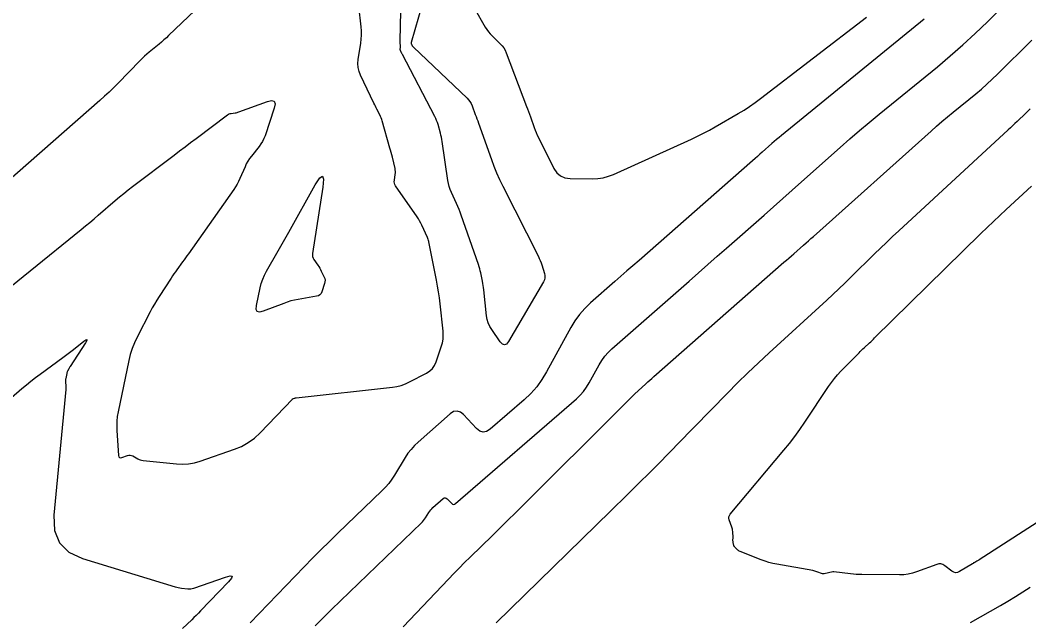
# Model space of a CAD drawing. Extents: x 1005228 to 1008882, y 1883389 to 1885754.
# Drawn here: x 1007530.8 to 1007701.9, y 1884130.3 to 1884232.3 of the extents above; entities that cross this region are included whole.
import ezdxf

# ---------------------------------------------------------------- set-up
doc = ezdxf.new("R2010")
doc.units = 0
doc.layers.add('C-ANNO-NOTE', color=7, linetype='Continuous')
doc.layers.add('S_BRIDGE', color=7, linetype='Continuous')

msp = doc.modelspace()

# ---------------------------------------------------------------- linework, layer by layer
at = {"layer": 'C-ANNO-NOTE'}
for points in [[(1007576.11, 1884248.98), (1007555.97, 1884229.72), (1007555.58, 1884229.35), (1007555.18, 1884228.99), (1007554.77, 1884228.64), (1007554.35, 1884228.29), (1007552.67, 1884226.93), (1007552.26, 1884226.58), (1007551.85, 1884226.22), (1007551.46, 1884225.85), (1007551.08, 1884225.47), (1007547.39, 1884221.66), (1007546.65, 1884220.9), (1007545.88, 1884220.16), (1007545.11, 1884219.43), (1007544.31, 1884218.72), (1007516.29, 1884194.16)], [(1007580.84, 1884129.6), (1007581.76, 1884130.53), (1007582.68, 1884131.46), (1007583.62, 1884132.37), (1007598.88, 1884147.06), (1007599.07, 1884147.25), (1007599.24, 1884147.46), (1007599.4, 1884147.68), (1007599.55, 1884147.91), (1007600.12, 1884148.84), (1007600.27, 1884149.07), (1007600.44, 1884149.28), (1007600.62, 1884149.48), (1007600.82, 1884149.67), (1007602.53, 1884151.18), (1007602.72, 1884151.3), (1007602.9, 1884151.34), (1007603.08, 1884151.28), (1007603.26, 1884151.14), (1007603.95, 1884150.4), (1007604.12, 1884150.26), (1007604.3, 1884150.2), (1007604.48, 1884150.24), (1007604.67, 1884150.36), (1007625.17, 1884168.14), (1007625.81, 1884168.74), (1007626.38, 1884169.38), (1007626.89, 1884170.08), (1007627.34, 1884170.82), (1007629.03, 1884173.9), (1007629.48, 1884174.64), (1007629.99, 1884175.34), (1007630.56, 1884175.99), (1007631.18, 1884176.59), (1007644.29, 1884188.1), (1007645.88, 1884189.5), (1007647.48, 1884190.9), (1007649.07, 1884192.3), (1007650.66, 1884193.69), (1007657.04, 1884199.28), (1007658.63, 1884200.68), (1007660.22, 1884202.09), (1007661.8, 1884203.49), (1007663.38, 1884204.9), (1007669.92, 1884210.76), (1007671.55, 1884212.19), (1007673.19, 1884213.61), (1007674.84, 1884215.01), (1007676.52, 1884216.39), (1007686.42, 1884224.45), (1007688.61, 1884226.28), (1007690.75, 1884228.15), (1007692.85, 1884230.08), (1007694.9, 1884232.06), (1007712.51, 1884249.47)], [(1007600.26, 1884239.37), (1007597.14, 1884228.53), (1007597.13, 1884228.46), (1007597.13, 1884228.39), (1007597.15, 1884228.33), (1007597.17, 1884228.26), (1007597.32, 1884228.01), (1007597.36, 1884227.95), (1007597.4, 1884227.89), (1007597.44, 1884227.83), (1007597.5, 1884227.78), (1007606.6, 1884219.13), (1007606.87, 1884218.85), (1007607.1, 1884218.54), (1007607.3, 1884218.2), (1007607.45, 1884217.84), (1007608.01, 1884216.36), (1007608.15, 1884215.99), (1007608.29, 1884215.62), (1007608.43, 1884215.25), (1007608.56, 1884214.87), (1007610.74, 1884208.7), (1007611.16, 1884207.56), (1007611.62, 1884206.43), (1007612.12, 1884205.31), (1007612.66, 1884204.21), (1007618.71, 1884192.26), (1007618.87, 1884191.91), (1007619.02, 1884191.56), (1007619.16, 1884191.21), (1007619.28, 1884190.84), (1007619.74, 1884189.37), (1007619.82, 1884189.01), (1007619.82, 1884188.66), (1007619.74, 1884188.31), (1007619.58, 1884187.98), (1007613.64, 1884177.83), (1007613.31, 1884177.41), (1007612.97, 1884177.26), (1007612.62, 1884177.38), (1007612.25, 1884177.77), (1007610.79, 1884179.88), (1007610.46, 1884180.41), (1007610.2, 1884180.98), (1007610.02, 1884181.58), (1007609.92, 1884182.2), (1007609.43, 1884186.62), (1007609.39, 1884186.98), (1007609.34, 1884187.34), (1007609.28, 1884187.7), (1007609.21, 1884188.05), (1007608.93, 1884189.48), (1007608.85, 1884189.83), (1007608.76, 1884190.19), (1007608.66, 1884190.53), (1007608.55, 1884190.88), (1007605.61, 1884199.26), (1007605.43, 1884199.75), (1007605.24, 1884200.25), (1007605.04, 1884200.73), (1007604.83, 1884201.22), (1007603.96, 1884203.14), (1007603.76, 1884203.62), (1007603.59, 1884204.12), (1007603.46, 1884204.63), (1007603.37, 1884205.14), (1007602.39, 1884211.75), (1007602.33, 1884212.11), (1007602.26, 1884212.48), (1007602.18, 1884212.84), (1007602.08, 1884213.19), (1007601.68, 1884214.62), (1007601.57, 1884214.97), (1007601.44, 1884215.32), (1007601.29, 1884215.66), (1007601.13, 1884215.99), (1007595.64, 1884226.52), (1007595.6, 1884226.6), (1007595.56, 1884226.68), (1007595.52, 1884226.76), (1007595.48, 1884226.83), (1007595.32, 1884227.18), (1007595.29, 1884227.24), (1007595.28, 1884227.31), (1007595.28, 1884227.37), (1007595.28, 1884227.44), (1007595.32, 1884227.7), (1007595.33, 1884227.77), (1007595.33, 1884227.83), (1007595.33, 1884227.9), (1007595.32, 1884227.97), (1007595.27, 1884228.48), (1007595.26, 1884228.58), (1007595.26, 1884228.69), (1007595.25, 1884228.8), (1007595.25, 1884228.91), (1007595.54, 1884241.26)], [(1007523.78, 1884182.79), (1007541.13, 1884196.84), (1007541.86, 1884197.44), (1007542.59, 1884198.04), (1007543.31, 1884198.65), (1007544.03, 1884199.27), (1007546.9, 1884201.75), (1007547.62, 1884202.36), (1007548.35, 1884202.96), (1007549.09, 1884203.55), (1007549.84, 1884204.13), (1007556.89, 1884209.47), (1007557.82, 1884210.18), (1007558.76, 1884210.88), (1007559.69, 1884211.59), (1007560.63, 1884212.29), (1007565.97, 1884216.3), (1007566.11, 1884216.39), (1007566.26, 1884216.46), (1007566.41, 1884216.51), (1007566.57, 1884216.54), (1007567.24, 1884216.62), (1007567.41, 1884216.65), (1007567.57, 1884216.68), (1007567.73, 1884216.72), (1007567.89, 1884216.78), (1007572.74, 1884218.54), (1007573.45, 1884218.71), (1007573.88, 1884218.58), (1007574.03, 1884218.15), (1007573.88, 1884217.43), (1007572.32, 1884212.75), (1007572.13, 1884212.26), (1007571.91, 1884211.79), (1007571.64, 1884211.35), (1007571.33, 1884210.93), (1007570.01, 1884209.28), (1007569.69, 1884208.86), (1007569.41, 1884208.42), (1007569.15, 1884207.97), (1007568.93, 1884207.49), (1007568.06, 1884205.48), (1007567.84, 1884204.99), (1007567.58, 1884204.52), (1007567.31, 1884204.05), (1007567.01, 1884203.61), (1007559.32, 1884192.7), (1007559.08, 1884192.36), (1007558.83, 1884192.01), (1007558.59, 1884191.67), (1007558.34, 1884191.33), (1007557.35, 1884189.98), (1007557.11, 1884189.64), (1007556.87, 1884189.3), (1007556.63, 1884188.95), (1007556.4, 1884188.6), (1007554.37, 1884185.48), (1007553.97, 1884184.84), (1007553.58, 1884184.19), (1007553.2, 1884183.53), (1007552.84, 1884182.86), (1007550.61, 1884178.59), (1007550.16, 1884177.64), (1007549.77, 1884176.66), (1007549.45, 1884175.66), (1007549.2, 1884174.64), (1007547.4, 1884165.92), (1007547.26, 1884165.13), (1007547.18, 1884164.35), (1007547.16, 1884163.56), (1007547.19, 1884162.76), (1007547.48, 1884158.5), (1007547.53, 1884158.29), (1007547.63, 1884158.16), (1007547.79, 1884158.11), (1007548.01, 1884158.15), (1007549.01, 1884158.5), (1007549.24, 1884158.55), (1007549.46, 1884158.55), (1007549.67, 1884158.51), (1007549.89, 1884158.42), (1007550.73, 1884157.95), (1007550.94, 1884157.84), (1007551.16, 1884157.76), (1007551.39, 1884157.7), (1007551.63, 1884157.67), (1007557.31, 1884157.09), (1007558.33, 1884157.04), (1007559.34, 1884157.1), (1007560.33, 1884157.27), (1007561.32, 1884157.55), (1007567.12, 1884159.55), (1007568.34, 1884160.05), (1007569.48, 1884160.68), (1007570.53, 1884161.45), (1007571.5, 1884162.35), (1007576.96, 1884168.06), (1007577.01, 1884168.1), (1007577.05, 1884168.13), (1007577.11, 1884168.16), (1007577.16, 1884168.18), (1007577.39, 1884168.25), (1007577.45, 1884168.26), (1007577.5, 1884168.27), (1007577.56, 1884168.28), (1007577.62, 1884168.29), (1007593.96, 1884170.09), (1007594.71, 1884170.21), (1007595.44, 1884170.4), (1007596.15, 1884170.65), (1007596.84, 1884170.97), (1007599.71, 1884172.48), (1007600.27, 1884172.84), (1007600.72, 1884173.27), (1007601.09, 1884173.79), (1007601.36, 1884174.39), (1007602.24, 1884176.96), (1007602.43, 1884177.61), (1007602.54, 1884178.26), (1007602.57, 1884178.92), (1007602.54, 1884179.59), (1007602.03, 1884184.25), (1007601.91, 1884185.24), (1007601.77, 1884186.24), (1007601.6, 1884187.23), (1007601.42, 1884188.22), (1007600.13, 1884194.73), (1007600.12, 1884194.79), (1007600.1, 1884194.85), (1007600.08, 1884194.91), (1007600.06, 1884194.97), (1007599.98, 1884195.22), (1007599.95, 1884195.28), (1007599.93, 1884195.34), (1007599.91, 1884195.4), (1007599.88, 1884195.46), (1007598.93, 1884197.56), (1007598.75, 1884197.93), (1007598.56, 1884198.29), (1007598.35, 1884198.64), (1007598.13, 1884198.98), (1007594.48, 1884204.26), (1007594.36, 1884204.48), (1007594.28, 1884204.7), (1007594.25, 1884204.94), (1007594.27, 1884205.18), (1007594.42, 1884206.19), (1007594.45, 1884206.45), (1007594.45, 1884206.7), (1007594.43, 1884206.95), (1007594.38, 1884207.19), (1007593.93, 1884209.08), (1007593.84, 1884209.48), (1007593.74, 1884209.87), (1007593.63, 1884210.27), (1007593.52, 1884210.66), (1007592.22, 1884215.25), (1007592.14, 1884215.51), (1007592.04, 1884215.77), (1007591.94, 1884216.02), (1007591.81, 1884216.27), (1007591.3, 1884217.25), (1007591.18, 1884217.49), (1007591.05, 1884217.74), (1007590.93, 1884217.99), (1007590.81, 1884218.24), (1007588.54, 1884223.02), (1007588.29, 1884223.66), (1007588.15, 1884224.31), (1007588.1, 1884224.98), (1007588.15, 1884225.67), (1007588.56, 1884228.43), (1007588.64, 1884229.12), (1007588.67, 1884229.81), (1007588.67, 1884230.51), (1007588.62, 1884231.2), (1007587.87, 1884238.3)], [(1007607.82, 1884234.43), (1007609.69, 1884231.14), (1007609.94, 1884230.74), (1007610.22, 1884230.36), (1007610.52, 1884230), (1007610.85, 1884229.66), (1007612.23, 1884228.35), (1007612.56, 1884228), (1007612.84, 1884227.63), (1007613.07, 1884227.23), (1007613.26, 1884226.8), (1007616.7, 1884217.72), (1007616.86, 1884217.28), (1007617.03, 1884216.84), (1007617.19, 1884216.39), (1007617.35, 1884215.94), (1007617.98, 1884214.16), (1007618.14, 1884213.71), (1007618.32, 1884213.28), (1007618.51, 1884212.85), (1007618.72, 1884212.42), (1007621.36, 1884207.2), (1007621.85, 1884206.47), (1007622.47, 1884205.94), (1007623.21, 1884205.61), (1007624.09, 1884205.5), (1007627.86, 1884205.45), (1007628.79, 1884205.48), (1007629.7, 1884205.62), (1007630.59, 1884205.86), (1007631.46, 1884206.19), (1007644.7, 1884212.17), (1007645.72, 1884212.65), (1007646.74, 1884213.16), (1007647.74, 1884213.69), (1007648.72, 1884214.24), (1007652.64, 1884216.52), (1007653.61, 1884217.1), (1007654.56, 1884217.72), (1007655.49, 1884218.36), (1007656.4, 1884219.04), (1007674.4, 1884232.83)], [(1007684.18, 1884232.51), (1007659.97, 1884212.81), (1007659.55, 1884212.46), (1007659.13, 1884212.11), (1007658.72, 1884211.76), (1007658.31, 1884211.4), (1007656.7, 1884209.95), (1007656.29, 1884209.59), (1007655.88, 1884209.23), (1007655.48, 1884208.87), (1007655.07, 1884208.51), (1007635.79, 1884191.6), (1007634.76, 1884190.7), (1007633.73, 1884189.8), (1007632.71, 1884188.9), (1007631.68, 1884188), (1007627.58, 1884184.39), (1007626.6, 1884183.45), (1007625.71, 1884182.44), (1007624.92, 1884181.36), (1007624.22, 1884180.19), (1007620.11, 1884172.71), (1007619.32, 1884171.39), (1007618.42, 1884170.17), (1007617.41, 1884169.03), (1007616.3, 1884167.97), (1007610.51, 1884162.96), (1007609.92, 1884162.57), (1007609.33, 1884162.46), (1007608.76, 1884162.63), (1007608.21, 1884163.08), (1007606.03, 1884165.43), (1007605.48, 1884165.88), (1007604.91, 1884166.05), (1007604.33, 1884165.94), (1007603.74, 1884165.55), (1007598.3, 1884160.77), (1007597.68, 1884160.18), (1007597.1, 1884159.54), (1007596.58, 1884158.87), (1007596.11, 1884158.15), (1007594.31, 1884155.19), (1007593.84, 1884154.47), (1007593.33, 1884153.78), (1007592.77, 1884153.13), (1007592.17, 1884152.51), (1007584.7, 1884145.32), (1007583.25, 1884143.92), (1007581.82, 1884142.5), (1007580.4, 1884141.07), (1007578.99, 1884139.63), (1007569.78, 1884130.11)], [(1007595.78, 1884129.43), (1007603.45, 1884137.52), (1007604.36, 1884138.47), (1007605.28, 1884139.41), (1007606.2, 1884140.34), (1007607.14, 1884141.27), (1007610.9, 1884144.94), (1007611.84, 1884145.86), (1007612.78, 1884146.78), (1007613.72, 1884147.71), (1007614.65, 1884148.63), (1007634.14, 1884168.02), (1007634.22, 1884168.09), (1007634.29, 1884168.17), (1007634.36, 1884168.25), (1007634.44, 1884168.32), (1007634.74, 1884168.62), (1007634.81, 1884168.7), (1007634.89, 1884168.77), (1007634.96, 1884168.85), (1007635.04, 1884168.92), (1007636.94, 1884170.65), (1007637.28, 1884170.97), (1007637.63, 1884171.28), (1007637.97, 1884171.59), (1007638.32, 1884171.89), (1007660.39, 1884191.27), (1007660.8, 1884191.64), (1007661.22, 1884192), (1007661.64, 1884192.37), (1007662.05, 1884192.73), (1007663.72, 1884194.2), (1007664.14, 1884194.57), (1007664.56, 1884194.93), (1007664.97, 1884195.3), (1007665.39, 1884195.67), (1007685.34, 1884213.53), (1007686.27, 1884214.35), (1007687.2, 1884215.16), (1007688.15, 1884215.96), (1007689.1, 1884216.74), (1007692.94, 1884219.86), (1007693.89, 1884220.66), (1007694.82, 1884221.47), (1007695.73, 1884222.31), (1007696.62, 1884223.17), (1007702.45, 1884228.93)], [(1007714.14, 1884154.11), (1007693.52, 1884140.82), (1007693.43, 1884140.76), (1007693.33, 1884140.71), (1007693.24, 1884140.65), (1007693.14, 1884140.6), (1007692.76, 1884140.38), (1007692.67, 1884140.32), (1007692.57, 1884140.27), (1007692.48, 1884140.21), (1007692.38, 1884140.15), (1007690.15, 1884138.8), (1007689.83, 1884138.66), (1007689.51, 1884138.62), (1007689.19, 1884138.69), (1007688.88, 1884138.87), (1007687.66, 1884139.81), (1007687.35, 1884140), (1007687.02, 1884140.1), (1007686.68, 1884140.1), (1007686.33, 1884140.02), (1007682.87, 1884138.75), (1007682.17, 1884138.53), (1007681.45, 1884138.37), (1007680.73, 1884138.28), (1007679.99, 1884138.25), (1007673.59, 1884138.29), (1007673.11, 1884138.3), (1007672.64, 1884138.33), (1007672.16, 1884138.37), (1007671.68, 1884138.42), (1007668.86, 1884138.79), (1007668.84, 1884138.79), (1007668.83, 1884138.79), (1007668.81, 1884138.79), (1007668.8, 1884138.79), (1007668.74, 1884138.78), (1007668.73, 1884138.78), (1007668.71, 1884138.77), (1007668.7, 1884138.77), (1007668.68, 1884138.77), (1007667.22, 1884138.44), (1007667.19, 1884138.43), (1007667.17, 1884138.43), (1007667.15, 1884138.43), (1007667.12, 1884138.43), (1007667.02, 1884138.43), (1007667, 1884138.43), (1007666.97, 1884138.43), (1007666.95, 1884138.44), (1007666.93, 1884138.44), (1007665.98, 1884138.79), (1007665.82, 1884138.85), (1007665.65, 1884138.9), (1007665.48, 1884138.94), (1007665.31, 1884138.98), (1007659.18, 1884140.07), (1007658.51, 1884140.21), (1007657.84, 1884140.38), (1007657.18, 1884140.59), (1007656.54, 1884140.82), (1007652.94, 1884142.23), (1007652.81, 1884142.29), (1007652.69, 1884142.36), (1007652.58, 1884142.44), (1007652.47, 1884142.53), (1007652.06, 1884142.93), (1007651.97, 1884143.04), (1007651.9, 1884143.15), (1007651.85, 1884143.27), (1007651.82, 1884143.4), (1007651.73, 1884144.17), (1007651.72, 1884144.2), (1007651.72, 1884144.23), (1007651.72, 1884144.26), (1007651.73, 1884144.29), (1007651.74, 1884144.41), (1007651.74, 1884144.44), (1007651.74, 1884144.47), (1007651.74, 1884144.5), (1007651.74, 1884144.53), (1007651.69, 1884145.62), (1007651.67, 1884145.81), (1007651.64, 1884146), (1007651.6, 1884146.18), (1007651.54, 1884146.36), (1007651.1, 1884147.6), (1007651.04, 1884147.86), (1007651.05, 1884148.11), (1007651.13, 1884148.34), (1007651.27, 1884148.57), (1007660.38, 1884159.38), (1007661.32, 1884160.53), (1007662.23, 1884161.71), (1007663.1, 1884162.91), (1007663.94, 1884164.14), (1007667.96, 1884170.2), (1007668.44, 1884170.89), (1007668.94, 1884171.55), (1007669.48, 1884172.18), (1007670.05, 1884172.79), (1007673.13, 1884175.94), (1007673.34, 1884176.16), (1007673.56, 1884176.37), (1007673.78, 1884176.58), (1007674, 1884176.79), (1007674.89, 1884177.61), (1007675.12, 1884177.81), (1007675.34, 1884178.02), (1007675.56, 1884178.23), (1007675.77, 1884178.44), (1007693.8, 1884196.14), (1007694.85, 1884197.17), (1007695.92, 1884198.19), (1007696.99, 1884199.2), (1007698.07, 1884200.21), (1007702.41, 1884204.21)], [(1007523.1, 1884162.98), (1007531.08, 1884169.87), (1007531.84, 1884170.5), (1007532.6, 1884171.12), (1007533.37, 1884171.73), (1007534.16, 1884172.31), (1007538.02, 1884175.13), (1007538.47, 1884175.46), (1007538.92, 1884175.8), (1007539.37, 1884176.14), (1007539.82, 1884176.49), (1007541.59, 1884177.88), (1007541.94, 1884178.12), (1007542.1, 1884178.16), (1007542.08, 1884178), (1007541.87, 1884177.63), (1007539.27, 1884173.62), (1007539.2, 1884173.53), (1007539.15, 1884173.43), (1007539.09, 1884173.33), (1007539.03, 1884173.23), (1007538.82, 1884172.82), (1007538.77, 1884172.72), (1007538.73, 1884172.61), (1007538.7, 1884172.5), (1007538.67, 1884172.39), (1007538.5, 1884171.58), (1007538.47, 1884171.43), (1007538.46, 1884171.27), (1007538.45, 1884171.11), (1007538.46, 1884170.96), (1007538.5, 1884170.32), (1007538.51, 1884170.17), (1007538.51, 1884170.01), (1007538.51, 1884169.85), (1007538.5, 1884169.69), (1007536.47, 1884148.36), (1007536.58, 1884145.79), (1007537.43, 1884143.71), (1007539.02, 1884142.13), (1007541.36, 1884141.05), (1007557.1, 1884136.22), (1007557.36, 1884136.15), (1007557.61, 1884136.09), (1007557.88, 1884136.05), (1007558.14, 1884136.01), (1007559.2, 1884135.9), (1007559.46, 1884135.89), (1007559.72, 1884135.91), (1007559.98, 1884135.95), (1007560.23, 1884136.02), (1007565.63, 1884137.88), (1007566.4, 1884138.08), (1007566.75, 1884138.02), (1007566.66, 1884137.67), (1007566.15, 1884137.06), (1007561.4, 1884132.15), (1007561.03, 1884131.77), (1007560.65, 1884131.39), (1007560.26, 1884131.02), (1007559.88, 1884130.65), (1007558.32, 1884129.17)]]:
    msp.add_lwpolyline(points, dxfattribs=at)
msp.add_lwpolyline([(1007580.37, 1884192.51), (1007580.4, 1884192.24), (1007580.49, 1884191.99), (1007580.63, 1884191.74), (1007581.29, 1884190.78), (1007581.45, 1884190.54), (1007581.6, 1884190.3), (1007581.74, 1884190.05), (1007581.87, 1884189.79), (1007582.37, 1884188.76), (1007582.47, 1884188.5), (1007582.51, 1884188.24), (1007582.5, 1884187.97), (1007582.44, 1884187.7), (1007581.97, 1884186.29), (1007581.84, 1884186), (1007581.64, 1884185.77), (1007581.39, 1884185.61), (1007581.08, 1884185.52), (1007577.96, 1884184.99), (1007577.34, 1884184.86), (1007576.72, 1884184.71), (1007576.1, 1884184.52), (1007575.5, 1884184.31), (1007571.99, 1884182.96), (1007571.38, 1884182.81), (1007570.99, 1884182.92), (1007570.82, 1884183.29), (1007570.87, 1884183.92), (1007571.5, 1884186.94), (1007571.69, 1884187.68), (1007571.93, 1884188.41), (1007572.23, 1884189.11), (1007572.58, 1884189.79), (1007574.54, 1884193.22), (1007574.99, 1884194.02), (1007575.44, 1884194.81), (1007575.89, 1884195.61), (1007576.34, 1884196.41), (1007580.86, 1884204.42), (1007581.61, 1884205.59), (1007582.07, 1884205.91), (1007582.24, 1884205.38), (1007582.11, 1884203.99), (1007580.39, 1884192.79)], close=True, dxfattribs=at)
at = {"layer": 'S_BRIDGE'}
for points in [[(1007702.18, 1884217.3), (1007701.81, 1884216.94), (1007701.44, 1884216.58), (1007699.94, 1884215.14), (1007699.56, 1884214.79), (1007699.19, 1884214.43), (1007698.81, 1884214.08), (1007698.43, 1884213.73), (1007679.86, 1884196.59), (1007678.83, 1884195.63), (1007677.8, 1884194.66), (1007676.78, 1884193.68), (1007675.77, 1884192.69), (1007671.74, 1884188.74), (1007670.73, 1884187.75), (1007669.7, 1884186.77), (1007668.68, 1884185.81), (1007667.64, 1884184.85), (1007657.85, 1884175.9), (1007656.04, 1884174.23), (1007654.27, 1884172.53), (1007652.51, 1884170.8), (1007650.78, 1884169.06), (1007642.34, 1884160.41), (1007641.4, 1884159.45), (1007640.46, 1884158.5), (1007639.52, 1884157.55), (1007638.57, 1884156.6), (1007634.78, 1884152.83), (1007633.83, 1884151.89), (1007632.88, 1884150.95), (1007631.92, 1884150.01), (1007630.97, 1884149.07), (1007611.53, 1884130.09)], [(1007692.01, 1884130.15), (1007697.12, 1884133.08), (1007698.39, 1884133.82), (1007699.65, 1884134.58), (1007700.91, 1884135.35), (1007702.15, 1884136.14)]]:
    msp.add_lwpolyline(points, dxfattribs=at)

doc.saveas('drawing.dxf')
